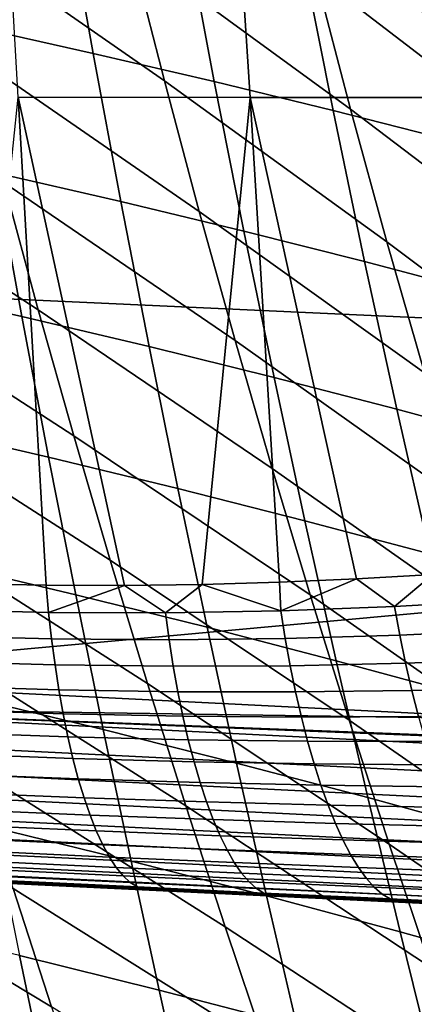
# Model space of a CAD drawing. Header units: metres. Extents: x -248 to 28, y -28 to 28.
# Tile 267 of 507: x -31.34 to -30.32, y -10.84 to -8.29. Entities that reach past the tile are written whole.
import ezdxf

# ---------------------------------------------------------------- set-up
doc = ezdxf.new("R2010")
doc.units = ezdxf.units.M
doc.layers.add('solid_10_061_053_XXX', color=7, linetype='CONTINUOUS')

msp = doc.modelspace()

# ---------------------------------------------------------------- linework, layer by layer
at = {"layer": 'solid_10_061_053_XXX'}
for points in [[(-31.348068, -8.486368, 159.97168), (-31.422335, -7.195229, 159.747955), (-30.830153, -7.196324, 159.525543), (-30.746334, -8.486826, 159.749451)], [(-30.746334, -8.486826, 159.749451), (-30.830153, -7.196324, 159.525543), (-30.250265, -7.197741, 159.271255), (-30.156076, -8.487252, 159.49614)], [(-30.968794, -8.443623, 50.503799), (-31.555899, -8.035173, 51.365459), (-31.637396, -7.692768, 51.133362), (-31.056343, -8.100899, 50.260403)], [(-30.48637, -8.516907, 49.388729), (-31.056343, -8.100899, 50.260403), (-31.141083, -7.753879, 50.026062), (-30.577543, -8.169258, 49.142849)], [(-30.024971, -8.593131, 48.261757), (-30.577543, -8.169258, 49.142849), (-30.665728, -7.817379, 48.906334), (-30.119987, -8.240304, 48.013462)], [(-31.153419, -8.372586, 109.417702), (-31.223349, -7.979906, 109.553329), (-31.538485, -7.912391, 109.361885), (-31.473228, -8.301542, 109.227821)], [(-24.730995, -9.312403, 163.919098), (-24.645905, -8.251852, 164.260605), (-32.037102, -7.948704, 166.224594), (-32.114403, -8.974587, 165.913834)], [(-30.839577, -8.445626, 109.615685), (-30.914284, -8.049282, 109.752876), (-31.223349, -7.979906, 109.553329), (-31.153419, -8.372586, 109.417702)], [(-30.878469, -8.782265, 50.756432), (-31.471758, -8.373222, 51.606323), (-31.555899, -8.035173, 51.365459), (-30.968794, -8.443623, 50.503799)], [(-30.531836, -8.520695, 109.82164), (-30.61142, -8.120551, 109.960388), (-30.914284, -8.049282, 109.752876), (-30.839577, -8.445626, 109.615685)], [(-30.392241, -8.860526, 49.644154), (-30.968794, -8.443623, 50.503799), (-31.056343, -8.100899, 50.260403), (-30.48637, -8.516907, 49.388729)], [(-30.230354, -8.597824, 110.035439), (-30.314919, -8.193744, 110.175743), (-30.61142, -8.120551, 109.960388), (-30.531836, -8.520695, 109.82164)], [(-29.926804, -8.941987, 48.519917), (-30.48637, -8.516907, 49.388729), (-30.577543, -8.169258, 49.142849), (-30.024971, -8.593131, 48.261757)], [(-31.295679, -9.037145, 52.115017), (-31.911343, -8.635092, 52.942596), (-31.994745, -8.305655, 52.695679), (-31.38501, -8.707139, 51.856117)], [(-31.081764, -8.756774, 109.275696), (-31.153419, -8.372586, 109.417702), (-31.473228, -8.301542, 109.227821), (-31.406412, -8.682303, 109.087456)], [(-30.7854, -9.117037, 51.018486), (-31.38501, -8.707139, 51.856117), (-31.471758, -8.373222, 51.606323), (-30.878469, -8.782265, 50.756432)], [(-30.76298, -8.833371, 109.472031), (-30.839577, -8.445626, 109.615685), (-31.153419, -8.372586, 109.417702), (-31.081764, -8.756774, 109.275696)], [(-30.295185, -9.200319, 49.909325), (-30.878469, -8.782265, 50.756432), (-30.968794, -8.443623, 50.503799), (-30.392241, -8.860526, 49.644154)], [(-30.450188, -8.912133, 109.676338), (-30.531836, -8.520695, 109.82164), (-30.839577, -8.445626, 109.615685), (-30.76298, -8.833371, 109.472031)], [(-31.275072, -9.750827, 160.23204), (-31.478207, -9.747385, 160.297333), (-31.348068, -8.486368, 159.97168)], [(-30.871143, -9.748609, 160.08931), (-31.072628, -9.751217, 160.162674), (-31.348068, -8.486368, 159.97168), (-30.746334, -8.486826, 159.749451)], [(-31.072628, -9.751217, 160.162674), (-31.275072, -9.750827, 160.23204), (-31.348068, -8.486368, 159.97168)], [(-30.670685, -9.743003, 160.011902), (-30.871143, -9.748609, 160.08931), (-30.746334, -8.486826, 159.749451)], [(-30.273655, -9.722992, 159.845154), (-30.471478, -9.734457, 159.930527), (-30.746334, -8.486826, 159.749451), (-30.156076, -8.487252, 159.49614)], [(-30.471478, -9.734457, 159.930527), (-30.670685, -9.743003, 160.011902), (-30.746334, -8.486826, 159.749451)], [(-30.143553, -8.993093, 109.888489), (-30.230354, -8.597824, 110.035439), (-30.531836, -8.520695, 109.82164), (-30.450188, -8.912133, 109.676338)], [(-29.825508, -9.287061, 48.788162), (-30.392241, -8.860526, 49.644154), (-30.48637, -8.516907, 49.388729), (-29.926804, -8.941987, 48.519917)], [(-31.338251, -9.054786, 108.940849), (-31.406412, -8.682303, 109.087456), (-31.736795, -8.609924, 108.90744), (-31.673523, -8.979218, 108.762543)], [(-31.203796, -9.363463, 52.383198), (-31.825506, -8.960579, 53.198315), (-31.911343, -8.635092, 52.942596), (-31.295679, -9.037145, 52.115017)], [(-31.008608, -9.132573, 109.127357), (-31.081764, -8.756774, 109.275696), (-31.406412, -8.682303, 109.087456), (-31.338251, -9.054786, 108.940849)], [(-30.689613, -9.448154, 51.29015), (-31.295679, -9.037145, 52.115017), (-31.38501, -8.707139, 51.856117), (-30.7854, -9.117037, 51.018486)], [(-30.684723, -9.21262, 109.321953), (-30.76298, -8.833371, 109.472031), (-31.081764, -8.756774, 109.275696), (-31.008608, -9.132573, 109.127357)], [(-30.195229, -9.536489, 50.184441), (-30.7854, -9.117037, 51.018486), (-30.878469, -8.782265, 50.756432), (-30.295185, -9.200319, 49.909325)], [(-30.366724, -9.294964, 109.524513), (-30.450188, -8.912133, 109.676338), (-30.76298, -8.833371, 109.472031), (-30.684723, -9.21262, 109.321953)], [(-29.721117, -9.628543, 49.0667), (-30.295185, -9.200319, 49.909325), (-30.392241, -8.860526, 49.644154), (-29.825508, -9.287061, 48.788162)], [(-30.05477, -9.379643, 109.734917), (-30.143553, -8.993093, 109.888489), (-30.450188, -8.912133, 109.676338), (-30.366724, -9.294964, 109.524513)], [(-32.145775, -9.990555, 165.550507), (-24.730995, -9.312403, 163.919098), (-32.114403, -8.974587, 165.913834), (-32.180965, -9.988788, 165.560165)], [(-31.109386, -9.686319, 52.660835), (-31.737268, -9.282349, 53.462994), (-31.825506, -8.960579, 53.198315), (-31.203796, -9.363463, 52.383198)], [(-31.2689, -9.419188, 108.787971), (-31.338251, -9.054786, 108.940849), (-31.673523, -8.979218, 108.762543), (-31.609203, -9.340536, 108.611465)], [(-30.934118, -9.500188, 108.972656), (-31.008608, -9.132573, 109.127357), (-31.338251, -9.054786, 108.940849), (-31.2689, -9.419188, 108.787971)], [(-30.591133, -9.775829, 51.571609), (-31.203796, -9.363463, 52.383198), (-31.295679, -9.037145, 52.115017), (-30.689613, -9.448154, 51.29015)], [(-30.604984, -9.583576, 109.165421), (-30.684723, -9.21262, 109.321953), (-31.008608, -9.132573, 109.127357), (-30.934118, -9.500188, 108.972656)], [(-30.0924, -9.869237, 50.469707), (-30.689613, -9.448154, 51.29015), (-30.7854, -9.117037, 51.018486), (-30.195229, -9.536489, 50.184441)], [(-30.281624, -9.669394, 109.366135), (-30.366724, -9.294964, 109.524513), (-30.684723, -9.21262, 109.321953), (-30.604984, -9.583576, 109.165421)], [(-31.012478, -10.005935, 52.948105), (-31.646654, -9.600633, 53.736797), (-31.737268, -9.282349, 53.462994), (-31.109386, -9.686319, 52.660835)], [(-30.01219, -10.097706, 164.964523), (-24.730995, -9.312403, 163.919098), (-32.145775, -9.990555, 165.550507)], [(-29.964193, -9.757681, 109.574684), (-30.05477, -9.379643, 109.734917), (-30.366724, -9.294964, 109.524513), (-30.281624, -9.669394, 109.366135)], [(-31.198511, -9.775718, 108.628807), (-31.2689, -9.419188, 108.787971), (-31.609203, -9.340536, 108.611465), (-31.543982, -9.694083, 108.454208)], [(-30.48999, -10.100276, 51.863052), (-31.109386, -9.686319, 52.660835), (-31.203796, -9.363463, 52.383198), (-30.591133, -9.775829, 51.571609)], [(-30.858452, -9.859825, 108.811584), (-30.934118, -9.500188, 108.972656), (-31.2689, -9.419188, 108.787971), (-31.198511, -9.775718, 108.628807)], [(-29.986727, -10.198767, 50.76532), (-30.591133, -9.775829, 51.571609), (-30.689613, -9.448154, 51.29015), (-30.0924, -9.869237, 50.469707)], [(-30.52393, -9.946448, 109.002411), (-30.604984, -9.583576, 109.165421), (-30.934118, -9.500188, 108.972656), (-30.858452, -9.859825, 108.811584)], [(-30.195065, -10.035632, 109.20118), (-30.281624, -9.669394, 109.366135), (-30.604984, -9.583576, 109.165421), (-30.52393, -9.946448, 109.002411)], [(-30.913097, -10.322534, 53.245182), (-31.553692, -9.915663, 54.019894), (-31.646654, -9.600633, 53.736797), (-31.012478, -10.005935, 52.948105)], [(-31.127235, -10.124578, 108.463356), (-31.198511, -9.775718, 108.628807), (-31.543982, -9.694083, 108.454208), (-31.477999, -10.040061, 108.290741)], [(-30.386211, -10.421708, 52.164669), (-31.012478, -10.005935, 52.948105), (-31.109386, -9.686319, 52.660835), (-30.48999, -10.100276, 51.863052)], [(-31.268913, -9.821219, 160.249786), (-31.574814, -9.814077, 160.346222), (-31.478207, -9.747385, 160.297333), (-31.275072, -9.750827, 160.23204)], [(-30.667549, -9.816993, 160.032104), (-30.871143, -9.748609, 160.08931), (-30.670685, -9.743003, 160.011902)], [(-30.667549, -9.816993, 160.032104), (-30.670685, -9.743003, 160.011902), (-30.471478, -9.734457, 159.930527)], [(-30.373121, -9.806011, 159.91124), (-30.667549, -9.816993, 160.032104), (-30.471478, -9.734457, 159.930527)], [(-30.373121, -9.806011, 159.91124), (-30.471478, -9.734457, 159.930527), (-30.273655, -9.722992, 159.845154)], [(-30.083515, -9.789392, 159.782669), (-30.373121, -9.806011, 159.91124), (-30.273655, -9.722992, 159.845154)], [(-31.268913, -9.821219, 160.249786), (-31.275072, -9.750827, 160.23204), (-31.072628, -9.751217, 160.162674)], [(-30.966316, -9.822128, 160.14502), (-31.268913, -9.821219, 160.249786), (-31.072628, -9.751217, 160.162674)], [(-30.966316, -9.822128, 160.14502), (-31.072628, -9.751217, 160.162674), (-30.871143, -9.748609, 160.08931)], [(-30.667549, -9.816993, 160.032104), (-30.966316, -9.822128, 160.14502), (-30.871143, -9.748609, 160.08931)], [(-30.781773, -10.211691, 108.644112), (-30.858452, -9.859825, 108.811584), (-31.198511, -9.775718, 108.628807), (-31.127235, -10.124578, 108.463356)], [(-29.878237, -10.525281, 51.07148), (-30.48999, -10.100276, 51.863052), (-30.591133, -9.775829, 51.571609), (-29.986727, -10.198767, 50.76532)], [(-30.067389, -9.866894, 159.805298), (-30.359299, -9.880641, 159.933746), (-30.373121, -9.806011, 159.91124), (-30.083515, -9.789392, 159.782669)], [(-31.261198, -9.890168, 160.272324), (-31.568958, -9.882177, 160.368942), (-31.574814, -9.814077, 160.346222), (-31.268913, -9.821219, 160.249786)], [(-30.956673, -9.89246, 160.167465), (-31.261198, -9.890168, 160.272324), (-31.268913, -9.821219, 160.249786), (-30.966316, -9.822128, 160.14502)], [(-30.65588, -9.889225, 160.054535), (-30.956673, -9.89246, 160.167465), (-30.966316, -9.822128, 160.14502), (-30.667549, -9.816993, 160.032104)], [(-30.359299, -9.880641, 159.933746), (-30.65588, -9.889225, 160.054535), (-30.667549, -9.816993, 160.032104), (-30.373121, -9.806011, 159.91124)], [(-30.441727, -10.301446, 108.832901), (-30.52393, -9.946448, 109.002411), (-30.858452, -9.859825, 108.811584), (-30.781773, -10.211691, 108.644112)], [(-30.049992, -9.942338, 159.833313), (-30.344248, -9.95327, 159.961426), (-30.359299, -9.880641, 159.933746), (-30.067389, -9.866894, 159.805298)], [(-31.252287, -9.957238, 160.299576), (-31.561893, -9.94842, 160.396332), (-31.568958, -9.882177, 160.368942), (-31.261198, -9.890168, 160.272324)], [(-30.945839, -9.960882, 160.194748), (-31.252287, -9.957238, 160.299576), (-31.261198, -9.890168, 160.272324), (-30.956673, -9.89246, 160.167465)], [(-30.643009, -9.959506, 160.08197), (-30.945839, -9.960882, 160.194748), (-30.956673, -9.89246, 160.167465), (-30.65588, -9.889225, 160.054535)], [(-30.344248, -9.95327, 159.961426), (-30.643009, -9.959506, 160.08197), (-30.65588, -9.889225, 160.054535), (-30.359299, -9.880641, 159.933746)], [(-30.811274, -10.636339, 53.552242), (-31.458406, -10.227672, 54.312447), (-31.553692, -9.915663, 54.019894), (-30.913097, -10.322534, 53.245182)], [(-31.242292, -10.022081, 160.331467), (-31.553715, -10.012461, 160.428268), (-31.561893, -9.94842, 160.396332), (-31.252287, -9.957238, 160.299576)], [(-30.107224, -10.393889, 109.029617), (-30.195065, -10.035632, 109.20118), (-30.52393, -9.946448, 109.002411), (-30.441727, -10.301446, 108.832901)], [(-30.031467, -10.015336, 159.866608), (-30.328102, -10.023524, 159.994186), (-30.344248, -9.95327, 159.961426), (-30.049992, -9.942338, 159.833313)], [(-30.933929, -10.02704, 160.226761), (-31.242292, -10.022081, 160.331467), (-31.252287, -9.957238, 160.299576), (-30.945839, -9.960882, 160.194748)], [(-30.629061, -10.027474, 160.114288), (-30.933929, -10.02704, 160.226761), (-30.945839, -9.960882, 160.194748), (-30.643009, -9.959506, 160.08197)], [(-30.328102, -10.023524, 159.994186), (-30.629061, -10.027474, 160.114288), (-30.643009, -9.959506, 160.08197), (-30.344248, -9.95327, 159.961426)], [(-32.17807, -10.065853, 165.524445), (-30.01219, -10.097706, 164.964523), (-32.145775, -9.990555, 165.550507)], [(-31.231178, -10.084367, 160.367767), (-31.544382, -10.073975, 160.464554), (-31.553715, -10.012461, 160.428268), (-31.242292, -10.022081, 160.331467)], [(-30.920927, -10.090592, 160.263306), (-31.231178, -10.084367, 160.367767), (-31.242292, -10.022081, 160.331467), (-30.933929, -10.02704, 160.226761)], [(-30.279821, -10.740339, 52.476646), (-30.913097, -10.322534, 53.245182), (-31.012478, -10.005935, 52.948105), (-30.386211, -10.421708, 52.164669)], [(-30.614027, -10.092775, 160.151276), (-30.920927, -10.090592, 160.263306), (-30.933929, -10.02704, 160.226761), (-30.629061, -10.027474, 160.114288)], [(-30.310869, -10.091038, 160.031799), (-30.614027, -10.092775, 160.151276), (-30.629061, -10.027474, 160.114288), (-30.328102, -10.023524, 159.994186)], [(-30.011839, -10.085504, 159.904984), (-30.310869, -10.091038, 160.031799), (-30.328102, -10.023524, 159.994186), (-30.031467, -10.015336, 159.866608)], [(-31.055227, -10.465975, 108.29158), (-31.127235, -10.124578, 108.463356), (-31.477999, -10.040061, 108.290741), (-31.411402, -10.378673, 108.121056)], [(-24.802998, -10.434201, 163.494354), (-32.17807, -10.065853, 165.524445), (-32.192364, -10.137871, 165.484909), (-24.817402, -10.504205, 163.454254)], [(-32.17807, -10.065853, 165.524445), (-24.814175, -10.358794, 163.53331), (-25.644665, -10.317073, 163.76239)], [(-24.802998, -10.434201, 163.494354), (-24.778044, -10.360609, 163.523331), (-24.814175, -10.358794, 163.53331), (-32.17807, -10.065853, 165.524445)], [(-32.17807, -10.065853, 165.524445), (-25.644665, -10.317073, 163.76239), (-30.01219, -10.097706, 164.964523)], [(-31.219042, -10.14377, 160.408325), (-31.533979, -10.132643, 160.50502), (-31.544382, -10.073975, 160.464554), (-31.231178, -10.084367, 160.367767)], [(-30.906933, -10.151211, 160.304214), (-31.219042, -10.14377, 160.408325), (-31.231178, -10.084367, 160.367767), (-30.920927, -10.090592, 160.263306)], [(-30.598021, -10.155073, 160.19278), (-30.906933, -10.151211, 160.304214), (-30.920927, -10.090592, 160.263306), (-30.614027, -10.092775, 160.151276)], [(-30.292669, -10.15546, 160.074081), (-30.598021, -10.155073, 160.19278), (-30.614027, -10.092775, 160.151276), (-30.310869, -10.091038, 160.031799)], [(-29.766956, -10.848981, 51.38839), (-30.386211, -10.421708, 52.164669), (-30.48999, -10.100276, 51.863052), (-29.878237, -10.525281, 51.07148)], [(-30.704237, -10.555994, 108.470215), (-30.781773, -10.211691, 108.644112), (-31.127235, -10.124578, 108.463356), (-31.055227, -10.465975, 108.29158)], [(-24.817402, -10.504205, 163.454254), (-32.192364, -10.137871, 165.484909), (-32.208473, -10.204795, 165.437836), (-24.833542, -10.569161, 163.406967)], [(-31.260981, -10.84355, 54.926559), (-31.927998, -10.441902, 55.663204), (-32.021645, -10.137038, 55.365894), (-31.360826, -10.53689, 54.614613)], [(-31.205967, -10.199986, 160.452942), (-31.522585, -10.188162, 160.549469), (-31.533979, -10.132643, 160.50502), (-31.219042, -10.14377, 160.408325)], [(-30.892042, -10.208582, 160.349289), (-31.205967, -10.199986, 160.452942), (-31.219042, -10.14377, 160.408325), (-30.906933, -10.151211, 160.304214)], [(-30.581148, -10.214043, 160.238571), (-30.892042, -10.208582, 160.349289), (-30.906933, -10.151211, 160.304214), (-30.598021, -10.155073, 160.19278)], [(-30.273623, -10.216459, 160.12085), (-30.581148, -10.214043, 160.238571), (-30.598021, -10.155073, 160.19278), (-30.292669, -10.15546, 160.074081)], [(-24.833542, -10.569161, 163.406967), (-32.208473, -10.204795, 165.437836), (-32.2262, -10.265799, 165.383804), (-24.851223, -10.628295, 163.353058)], [(-31.191961, -10.252725, 160.501358), (-31.510195, -10.240249, 160.597641), (-31.522585, -10.188162, 160.549469), (-31.205967, -10.199986, 160.452942)], [(-30.876272, -10.262409, 160.39827), (-31.191961, -10.252725, 160.501358), (-31.205967, -10.199986, 160.452942), (-30.892042, -10.208582, 160.349289)], [(-30.707031, -10.947575, 53.869457), (-31.360826, -10.53689, 54.614613), (-31.458406, -10.227672, 54.312447), (-30.811274, -10.636339, 53.552242)], [(-30.563438, -10.269382, 160.288406), (-30.876272, -10.262409, 160.39827), (-30.892042, -10.208582, 160.349289), (-30.581148, -10.214043, 160.238571)], [(-30.358547, -10.648778, 108.65686), (-30.441727, -10.301446, 108.832901), (-30.781773, -10.211691, 108.644112), (-30.704237, -10.555994, 108.470215)], [(-30.253765, -10.273716, 160.171829), (-30.563438, -10.269382, 160.288406), (-30.581148, -10.214043, 160.238571), (-30.273623, -10.216459, 160.12085)], [(-31.177151, -10.301713, 160.553329), (-31.496929, -10.288632, 160.649323), (-31.510195, -10.240249, 160.597641), (-31.191961, -10.252725, 160.501358)], [(-30.859758, -10.312413, 160.450912), (-31.177151, -10.301713, 160.553329), (-31.191961, -10.252725, 160.501358), (-30.876272, -10.262409, 160.39827)], [(-24.851223, -10.628295, 163.353058), (-32.2262, -10.265799, 165.383804), (-32.245327, -10.320127, 165.323502), (-24.870235, -10.6809, 163.293167)], [(-30.545033, -10.320801, 160.342056), (-30.859758, -10.312413, 160.450912), (-30.876272, -10.262409, 160.39827), (-30.563438, -10.269382, 160.288406)], [(-30.233257, -10.326936, 160.226761), (-30.545033, -10.320801, 160.342056), (-30.563438, -10.269382, 160.288406), (-30.253765, -10.273716, 160.171829)], [(-31.482845, -10.333066, 160.704224), (-31.496929, -10.288632, 160.649323), (-31.177151, -10.301713, 160.553329), (-31.1616, -10.346698, 160.608612)], [(-31.1616, -10.346698, 160.608612), (-31.177151, -10.301713, 160.553329), (-30.859758, -10.312413, 160.450912), (-30.842575, -10.358336, 160.506943)], [(-30.018278, -10.744375, 108.85141), (-30.107224, -10.393889, 109.029617), (-30.441727, -10.301446, 108.832901), (-30.358547, -10.648778, 108.65686)], [(-24.870235, -10.6809, 163.293167), (-32.245327, -10.320127, 165.323502), (-32.26561, -10.36711, 165.25766), (-24.890352, -10.726347, 163.228012)], [(-31.467966, -10.373321, 160.76207), (-31.482845, -10.333066, 160.704224), (-31.1616, -10.346698, 160.608612), (-31.145346, -10.387451, 160.666885)], [(-30.170851, -11.056383, 52.799171), (-30.811274, -10.636339, 53.552242), (-30.913097, -10.322534, 53.245182), (-30.279821, -10.740339, 52.476646)], [(-30.842575, -10.358336, 160.506943), (-30.859758, -10.312413, 160.450912), (-30.545033, -10.320801, 160.342056), (-30.526018, -10.368035, 160.3992)], [(-30.526018, -10.368035, 160.3992), (-30.545033, -10.320801, 160.342056), (-30.233257, -10.326936, 160.226761), (-30.212189, -10.375842, 160.28537)], [(-31.145346, -10.387451, 160.666885), (-31.1616, -10.346698, 160.608612), (-30.842575, -10.358336, 160.506943), (-30.824764, -10.399943, 160.566071)], [(-30.824764, -10.399943, 160.566071), (-30.842575, -10.358336, 160.506943), (-30.526018, -10.368035, 160.3992), (-30.506449, -10.410842, 160.459579)], [(-24.890352, -10.726347, 163.228012), (-32.26561, -10.36711, 165.25766), (-32.286808, -10.406165, 165.187088), (-24.911333, -10.764094, 163.158371)], [(-31.45245, -10.409187, 160.822571), (-31.467966, -10.373321, 160.76207), (-31.145346, -10.387451, 160.666885), (-31.128546, -10.423758, 160.72789)], [(-30.982637, -10.800114, 108.11348), (-31.055227, -10.465975, 108.29158), (-31.411402, -10.378673, 108.121056), (-31.344334, -10.710121, 107.945145)], [(-30.506449, -10.410842, 160.459579), (-30.526018, -10.368035, 160.3992), (-30.212189, -10.375842, 160.28537), (-30.190632, -10.420183, 160.347336)], [(-24.911333, -10.764094, 163.158371), (-32.286808, -10.406165, 165.187088), (-32.308655, -10.43681, 165.112671), (-24.932926, -10.793692, 163.085068)], [(-31.436323, -10.440484, 160.885391), (-31.45245, -10.409187, 160.822571), (-31.128546, -10.423758, 160.72789), (-31.11124, -10.455433, 160.791275)], [(-31.128546, -10.423758, 160.72789), (-31.145346, -10.387451, 160.666885), (-30.824764, -10.399943, 160.566071), (-30.806496, -10.437016, 160.628006)], [(-30.806496, -10.437016, 160.628006), (-30.824764, -10.399943, 160.566071), (-30.506449, -10.410842, 160.459579), (-30.4865, -10.448997, 160.522873)], [(-30.4865, -10.448997, 160.522873), (-30.506449, -10.410842, 160.459579), (-30.190632, -10.420183, 160.347336), (-30.168764, -10.459727, 160.412369)], [(-31.11124, -10.455433, 160.791275), (-31.128546, -10.423758, 160.72789), (-30.806496, -10.437016, 160.628006), (-30.787815, -10.469366, 160.692429)], [(-29.652916, -11.170072, 51.716248), (-30.279821, -10.740339, 52.476646), (-30.386211, -10.421708, 52.164669), (-29.766956, -10.848981, 51.38839)], [(-24.954876, -10.814785, 163.008972), (-32.330875, -10.458667, 165.035324), (-32.353203, -10.471463, 164.955994), (-24.976917, -10.827124, 162.931015)], [(-24.932926, -10.793692, 163.085068), (-32.308655, -10.43681, 165.112671), (-32.330875, -10.458667, 165.035324), (-24.954876, -10.814785, 163.008972)], [(-31.158894, -11.147882, 55.248455), (-31.83222, -10.744215, 55.969929), (-31.927998, -10.441902, 55.663204), (-31.260981, -10.84355, 54.926559)], [(-31.419647, -10.46705, 160.950226), (-31.436323, -10.440484, 160.885391), (-31.11124, -10.455433, 160.791275), (-31.093493, -10.482316, 160.85672)], [(-31.093493, -10.482316, 160.85672), (-31.11124, -10.455433, 160.791275), (-30.787815, -10.469366, 160.692429), (-30.768795, -10.496826, 160.758972)], [(-30.787815, -10.469366, 160.692429), (-30.806496, -10.437016, 160.628006), (-30.4865, -10.448997, 160.522873), (-30.466225, -10.482306, 160.58873)], [(-30.466225, -10.482306, 160.58873), (-30.4865, -10.448997, 160.522873), (-30.168764, -10.459727, 160.412369), (-30.146658, -10.494271, 160.480118)], [(-32.353203, -10.471463, 164.955994), (-32.355553, -10.475997, 164.87027), (-30.254393, -10.577263, 164.295227)], [(-30.254393, -10.577263, 164.295227), (-32.355553, -10.475997, 164.87027), (-30.823299, -10.549928, 161.123566), (-30.533251, -10.563907, 161.041519)], [(-32.355553, -10.475997, 164.87027), (-31.109198, -10.536149, 161.203079), (-30.823299, -10.549928, 161.123566)], [(-32.355553, -10.475997, 164.87027), (-31.390945, -10.52257, 161.280045), (-31.109198, -10.536149, 161.203079)], [(-24.976917, -10.827124, 162.931015), (-32.353203, -10.471463, 164.955994), (-25.892757, -10.787473, 163.097916), (-24.986237, -10.831163, 162.848328)], [(-32.353203, -10.471463, 164.955994), (-30.254393, -10.577263, 164.295227), (-25.892757, -10.787473, 163.097916)], [(-31.402599, -10.488744, 161.016754), (-31.419647, -10.46705, 160.950226), (-31.093493, -10.482316, 160.85672), (-31.075485, -10.504264, 160.92392)], [(-31.075485, -10.504264, 160.92392), (-31.093493, -10.482316, 160.85672), (-30.768795, -10.496826, 160.758972), (-30.749622, -10.519253, 160.827332)], [(-30.626007, -10.892941, 108.289886), (-30.704237, -10.555994, 108.470215), (-31.055227, -10.465975, 108.29158), (-30.982637, -10.800114, 108.11348)], [(-30.768795, -10.496826, 160.758972), (-30.787815, -10.469366, 160.692429), (-30.466225, -10.482306, 160.58873), (-30.445709, -10.510597, 160.65683)], [(-30.445709, -10.510597, 160.65683), (-30.466225, -10.482306, 160.58873), (-30.146658, -10.494271, 160.480118), (-30.124403, -10.523638, 160.550201)], [(-31.385183, -10.50546, 161.08461), (-31.402599, -10.488744, 161.016754), (-31.075485, -10.504264, 160.92392), (-31.05723, -10.521167, 160.992477)], [(-31.367498, -10.517111, 161.153442), (-31.385183, -10.50546, 161.08461), (-31.05723, -10.521167, 160.992477), (-31.038828, -10.532939, 161.062073)], [(-31.05723, -10.521167, 160.992477), (-31.075485, -10.504264, 160.92392), (-30.749622, -10.519253, 160.827332), (-30.730316, -10.536533, 160.897125)], [(-30.749622, -10.519253, 160.827332), (-30.768795, -10.496826, 160.758972), (-30.445709, -10.510597, 160.65683), (-30.425144, -10.533722, 160.726837)], [(-30.425144, -10.533722, 160.726837), (-30.445709, -10.510597, 160.65683), (-30.124403, -10.523638, 160.550201), (-30.102201, -10.547672, 160.622299)], [(-31.35565, -10.523347, 161.224533), (-31.109198, -10.536149, 161.203079), (-31.390945, -10.52257, 161.280045)], [(-31.35565, -10.523347, 161.224533), (-31.367498, -10.517111, 161.153442), (-31.038828, -10.532939, 161.062073), (-31.032318, -10.538945, 161.135651)], [(-30.600401, -11.256461, 54.19701), (-31.260981, -10.84355, 54.926559), (-31.360826, -10.53689, 54.614613), (-30.707031, -10.947575, 53.869457)], [(-31.032318, -10.538945, 161.135651), (-31.109198, -10.536149, 161.203079), (-31.35565, -10.523347, 161.224533)], [(-31.032318, -10.538945, 161.135651), (-30.823299, -10.549928, 161.123566), (-31.109198, -10.536149, 161.203079)], [(-31.038828, -10.532939, 161.062073), (-31.05723, -10.521167, 160.992477), (-30.730316, -10.536533, 160.897125), (-30.710983, -10.548579, 160.968002)], [(-31.038828, -10.532939, 161.062073), (-30.709568, -10.554472, 161.044693), (-30.823299, -10.549928, 161.123566), (-31.032318, -10.538945, 161.135651)], [(-30.709568, -10.554472, 161.044693), (-31.038828, -10.532939, 161.062073), (-30.710983, -10.548579, 160.968002)], [(-30.730316, -10.536533, 160.897125), (-30.749622, -10.519253, 160.827332), (-30.425144, -10.533722, 160.726837), (-30.404558, -10.551563, 160.79837)], [(-30.710983, -10.548579, 160.968002), (-30.730316, -10.536533, 160.897125), (-30.404558, -10.551563, 160.79837), (-30.384066, -10.564032, 160.871048)], [(-30.404558, -10.551563, 160.79837), (-30.425144, -10.533722, 160.726837), (-30.102201, -10.547672, 160.622299), (-30.08009, -10.566256, 160.69603)], [(-30.709568, -10.554472, 161.044693), (-30.533251, -10.563907, 161.041519), (-30.823299, -10.549928, 161.123566)], [(-30.710983, -10.548579, 160.968002), (-30.387484, -10.569926, 160.951477), (-30.533251, -10.563907, 161.041519), (-30.709568, -10.554472, 161.044693)], [(-30.387484, -10.569926, 160.951477), (-30.710983, -10.548579, 160.968002), (-30.384066, -10.564032, 160.871048)], [(-30.274557, -10.988653, 108.474274), (-30.358547, -10.648778, 108.65686), (-30.704237, -10.555994, 108.470215), (-30.626007, -10.892941, 108.289886)], [(-30.387484, -10.569926, 160.951477), (-30.238136, -10.57813, 160.956741), (-30.254393, -10.577263, 164.295227), (-30.533251, -10.563907, 161.041519)], [(-30.384066, -10.564032, 160.871048), (-30.404558, -10.551563, 160.79837), (-30.08009, -10.566256, 160.69603), (-30.058191, -10.57929, 160.770981)], [(-30.384066, -10.564032, 160.871048), (-30.066164, -10.5853, 160.855743), (-30.238136, -10.57813, 160.956741), (-30.387484, -10.569926, 160.951477)], [(-30.066164, -10.5853, 160.855743), (-30.384066, -10.564032, 160.871048), (-30.058191, -10.57929, 160.770981)], [(-31.276939, -11.034609, 107.763), (-31.344334, -10.710121, 107.945145), (-31.710985, -10.622915, 107.785004), (-31.649097, -10.944917, 107.605118)], [(-30.059326, -11.37005, 53.132431), (-30.707031, -10.947575, 53.869457), (-30.811274, -10.636339, 53.552242), (-30.170851, -11.056383, 52.799171)], [(-29.928406, -11.0873, 108.666534), (-30.018278, -10.744375, 108.85141), (-30.358547, -10.648778, 108.65686), (-30.274557, -10.988653, 108.474274)], [(-30.909618, -11.127199, 107.929024), (-30.982637, -10.800114, 108.11348), (-31.344334, -10.710121, 107.945145), (-31.276939, -11.034609, 107.763)], [(-31.05459, -11.450005, 55.580467), (-31.734339, -11.044212, 56.286224), (-31.83222, -10.744215, 55.969929), (-31.158894, -11.147882, 55.248455)], [(-30.547243, -11.222739, 108.103088), (-30.626007, -10.892941, 108.289886), (-30.982637, -10.800114, 108.11348), (-30.909618, -11.127199, 107.929024)]]:
    msp.add_3dface(points, dxfattribs=at)

doc.saveas('drawing.dxf')
